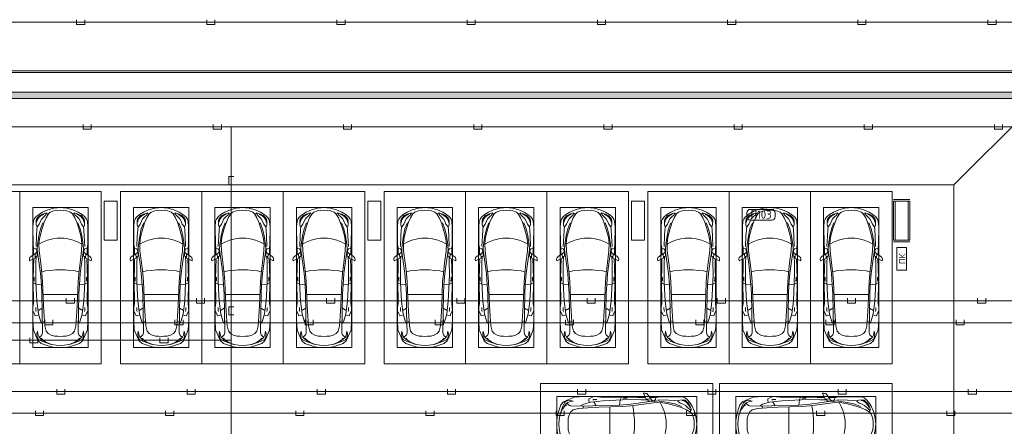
# Model space of a CAD drawing. Header units: millimetres. Extents: x -32229 to 291619, y -13689 to 125138.
# Tile 371 of 565: x 48635 to 78885, y 62433 to 74924. Entities that reach past the tile are written whole.
import ezdxf

# ---------------------------------------------------------------- set-up
doc = ezdxf.new("R2010")
doc.units = ezdxf.units.MM
for name, color, linetype, lineweight in [('A-____-NOTE-TEXT', 7, 'Continuous', 18), ('A-AREA-____-IDEN', 7, 'Continuous', 9), ('A-DETL-GENF-OTLN', 7, 'Continuous', 18), ('A-FLOR-____-OTLN', 7, 'Continuous', 18), ('A-GENM-____-OTLN', 7, 'Continuous', 18), ('C-PRKG-____-OTLN', 7, 'Continuous', 18), ('M-EQPM-____-OTLN', 7, 'Continuous', 18), ('S-COLS-____-MCUT', 7, 'Continuous', 40)]:
    doc.layers.add(name, color=color, linetype=linetype, lineweight=lineweight)
doc.layers.add('A-DETL-____-OTLN', color=7, linetype='Continuous', lineweight=9, true_color=0x00a600)
doc.styles.add('GOST Common', font='GOST_Common.ttf', dxfattribs={"height": 200})
doc.styles.add('GOST Common_9', font='GOST_Common.ttf', dxfattribs={"height": 250})

# ---------------------------------------------------------------- blocks, each defined once
blk = doc.blocks.new('АР_Машиноместо - 5300x2500_С-V38--02 ЭМ')
at = {"layer": 'A-DETL-GENF-OTLN', "color": 253, "lineweight": 13, "true_color": 0xaaaaaa}
for p, q in [((566, 4595), (507, 4463)), ((558, 4526), (591, 4560)), ((659, 4670), (566, 4595)), ((591, 4560), (681, 4606)), ((662, 4543), (595, 4479)), ((813, 4729), (659, 4670)), ((717, 4569), (660, 4505)), ((788, 4618), (662, 4543)), ((681, 4606), (967, 4704)), ((791, 4620), (717, 4569)), ((874, 4665), (791, 4620)), ((970, 4772), (813, 4729)), ((988, 4707), (874, 4665)), ((1126, 4794), (970, 4772)), ((1122, 4726), (988, 4707)), ((1250, 4732), (1122, 4726)), ((1250, 4800), (1126, 4794)), ((1250, 4800), (1374, 4794)), ((1250, 4732), (1378, 4726)), ((1374, 4794), (1530, 4772)), ((1378, 4726), (1512, 4707)), ((1512, 4707), (1626, 4665)), ((1530, 4772), (1687, 4729)), ((1819, 4606), (1533, 4704)), ((1626, 4665), (1709, 4620)), ((1687, 4729), (1841, 4670)), ((1709, 4620), (1783, 4569)), ((1712, 4618), (1838, 4543)), ((1783, 4569), (1840, 4505)), ((1909, 4560), (1819, 4606)), ((1838, 4543), (1905, 4479)), ((1841, 4670), (1934, 4595)), ((1942, 4526), (1909, 4560)), ((1934, 4595), (1993, 4463)), ((420, 4254), (403, 3968)), ((507, 4463), (420, 4254)), ((528, 4375), (536, 4471)), ((544, 4295), (528, 4375)), ((536, 4471), (558, 4526)), ((569, 4413), (544, 4295)), ((595, 4479), (569, 4413)), ((645, 4445), (597, 4481)), ((680, 4406), (645, 4445)), ((700, 4345), (680, 4406)), ((689, 3706), (700, 4345)), ((774, 4133), (812, 4299)), ((812, 4299), (873, 4370)), ((873, 4370), (970, 4419)), ((970, 4419), (1070, 4447)), ((1070, 4447), (1167, 4453)), ((1167, 4453), (1250, 4454)), ((1333, 4453), (1250, 4454)), ((1430, 4447), (1333, 4453)), ((1530, 4419), (1430, 4447)), ((1627, 4370), (1530, 4419)), ((1688, 4299), (1627, 4370)), ((1726, 4133), (1688, 4299)), ((1800, 4345), (1820, 4406)), ((1811, 3706), (1800, 4345)), ((1820, 4406), (1855, 4445)), ((1855, 4445), (1903, 4481)), ((1905, 4479), (1931, 4413)), ((1931, 4413), (1956, 4295)), ((1964, 4471), (1942, 4526)), ((1956, 4295), (1972, 4375)), ((1972, 4375), (1964, 4471)), ((1993, 4463), (2080, 4254)), ((2080, 4254), (2097, 3968)), ((403, 3968), (406, 3688)), ((579, 3763), (639, 3975)), ((639, 3975), (675, 4045)), ((675, 4045), (695, 4058)), ((752, 3846), (774, 4133)), ((1748, 3846), (1726, 4133)), ((1825, 4045), (1805, 4058)), ((1861, 3975), (1825, 4045)), ((1921, 3763), (1861, 3975)), ((2097, 3968), (2094, 3688)), ((406, 3688), (409, 3560)), ((408, 3667), (453, 3766)), ((453, 3766), (478, 3819)), ((478, 3819), (533, 3818)), ((495, 3566), (497, 3672)), ((497, 3672), (510, 3691)), ((531, 3375), (579, 3763)), ((533, 3818), (586, 3790)), ((687, 3589), (566, 3664)), ((679, 3159), (689, 3706)), ((731, 3508), (752, 3846)), ((1769, 3508), (1748, 3846)), ((1821, 3159), (1811, 3706)), ((1813, 3589), (1934, 3664)), ((1967, 3818), (1914, 3790)), ((1969, 3375), (1921, 3763)), ((2022, 3819), (1967, 3818)), ((2003, 3672), (1990, 3691)), ((2005, 3566), (2003, 3672)), ((2047, 3766), (2022, 3819)), ((2092, 3667), (2047, 3766)), ((2094, 3688), (2091, 3560)), ((409, 3560), (426, 3447)), ((426, 3447), (418, 2723)), ((501, 2790), (531, 3375)), ((705, 2775), (731, 3508)), ((1795, 2775), (1769, 3508)), ((1999, 2790), (1969, 3375)), ((2091, 3560), (2074, 3447)), ((2074, 3447), (2082, 2723)), ((666, 2865), (679, 3159)), ((1834, 2865), (1821, 3159)), ((418, 2723), (428, 2308)), ((505, 2847), (421, 2813)), ((448, 2734), (460, 2756)), ((448, 2639), (448, 2734)), ((496, 2532), (501, 2790)), ((666, 2867), (505, 2847)), ((637, 2526), (666, 2867)), ((684, 2522), (705, 2775)), ((1816, 2522), (1795, 2775)), ((1834, 2867), (1995, 2847)), ((1863, 2526), (1834, 2867)), ((1995, 2847), (2079, 2813)), ((2004, 2532), (1999, 2790)), ((2052, 2734), (2040, 2756)), ((2052, 2639), (2052, 2734)), ((2082, 2723), (2072, 2308)), ((500, 2210), (496, 2532)), ((637, 2526), (597, 2231)), ((645, 2192), (684, 2522)), ((1855, 2192), (1816, 2522)), ((1863, 2526), (1903, 2231)), ((2000, 2210), (2004, 2532)), ((297, 2080), (301, 2131)), ((301, 2131), (480, 2053)), ((428, 2308), (432, 2120)), ((432, 2120), (431, 2074)), ((506, 1996), (500, 2210)), ((597, 2231), (535, 1798)), ((596, 1825), (645, 2192)), ((1904, 1825), (1855, 2192)), ((1903, 2231), (1965, 1798)), ((1994, 1996), (2000, 2210)), ((2199, 2131), (2020, 2053)), ((2072, 2308), (2068, 2120)), ((2068, 2120), (2069, 2074)), ((2203, 2080), (2199, 2131)), ((309, 2036), (297, 2080)), ((358, 1990), (309, 2036)), ((501, 1894), (358, 1990)), ((427, 1731), (427, 1943)), ((480, 2053), (471, 1914)), ((541, 1994), (476, 1998)), ((534, 1817), (495, 1765)), ((531, 1858), (501, 1894)), ((547, 1643), (531, 1858)), ((541, 1994), (540, 1733)), ((589, 1616), (596, 1825)), ((1911, 1616), (1904, 1825)), ((1953, 1643), (1969, 1858)), ((1959, 1994), (2024, 1998)), ((1959, 1994), (1960, 1733)), ((1966, 1817), (2005, 1765)), ((1969, 1858), (1999, 1894)), ((1999, 1894), (2142, 1990)), ((2020, 2053), (2029, 1914)), ((2073, 1731), (2073, 1943)), ((2142, 1990), (2191, 2036)), ((2191, 2036), (2203, 2080)), ((409, 1087), (411, 1634)), ((411, 1634), (427, 1731)), ((495, 1765), (427, 1753)), ((615, 1410), (589, 1616)), ((590, 1624), (704, 1557)), ((704, 1557), (853, 1499)), ((1796, 1557), (1647, 1499)), ((1910, 1624), (1796, 1557)), ((1885, 1410), (1911, 1616)), ((2005, 1765), (2073, 1753)), ((2089, 1634), (2073, 1731)), ((2091, 1087), (2089, 1634)), ((687, 1141), (615, 1410)), ((853, 1499), (1017, 1460)), ((1017, 1460), (1147, 1439)), ((1147, 1439), (1250, 1434)), ((1353, 1439), (1250, 1434)), ((1483, 1460), (1353, 1439)), ((1647, 1499), (1483, 1460)), ((1813, 1141), (1885, 1410)), ((421, 911), (409, 1087)), ((446, 853), (421, 911)), ((506, 920), (510, 1019)), ((519, 852), (506, 920)), ((510, 1019), (522, 1074)), ((522, 1074), (549, 1076)), ((549, 1076), (603, 1005)), ((603, 1005), (639, 920)), ((639, 920), (677, 844)), ((749, 950), (687, 1141)), ((809, 809), (749, 950)), ((1691, 809), (1751, 950)), ((1751, 950), (1813, 1141)), ((1861, 920), (1823, 844)), ((1897, 1005), (1861, 920)), ((1951, 1076), (1897, 1005)), ((1978, 1074), (1951, 1076)), ((1990, 1019), (1978, 1074)), ((1981, 852), (1994, 920)), ((1994, 920), (1990, 1019)), ((2054, 853), (2079, 911)), ((2079, 911), (2091, 1087)), ((489, 796), (446, 853)), ((584, 715), (489, 796)), ((550, 812), (519, 852)), ((616, 746), (550, 812)), ((702, 640), (584, 715)), ((704, 696), (616, 746)), ((677, 844), (738, 778)), ((862, 572), (702, 640)), ((825, 661), (704, 696)), ((738, 778), (805, 716)), ((805, 716), (825, 661)), ((882, 692), (809, 809)), ((888, 686), (815, 687)), ((941, 642), (882, 692)), ((1051, 599), (941, 642)), ((1449, 599), (1559, 642)), ((1559, 642), (1618, 692)), ((1612, 686), (1685, 687)), ((1618, 692), (1691, 809)), ((1638, 572), (1798, 640)), ((1695, 716), (1675, 661)), ((1675, 661), (1796, 696)), ((1762, 778), (1695, 716)), ((1823, 844), (1762, 778)), ((1796, 696), (1884, 746)), ((1798, 640), (1916, 715)), ((1884, 746), (1950, 812)), ((1916, 715), (2011, 796)), ((1950, 812), (1981, 852)), ((2011, 796), (2054, 853)), ((1053, 518), (862, 572)), ((1149, 583), (1051, 599)), ((1165, 503), (1053, 518)), ((1250, 582), (1149, 583)), ((1250, 500), (1165, 503)), ((1250, 582), (1351, 583)), ((1250, 500), (1335, 503)), ((1335, 503), (1447, 518)), ((1351, 583), (1449, 599)), ((1447, 518), (1638, 572))]:
    blk.add_line(p, q, dxfattribs=at)
at = {"layer": 'A-DETL-GENF-OTLN', "color": 254, "lineweight": 13, "true_color": 0xd4d4d4}
for p, q in [((695, 3980), (765, 3997)), ((1805, 3980), (1735, 3997)), ((715, 3168), (1250, 3167)), ((1785, 3168), (1250, 3167)), ((678, 2473), (795, 2446)), ((795, 2446), (956, 2427)), ((956, 2427), (1105, 2414)), ((1544, 2427), (1395, 2414)), ((1705, 2446), (1544, 2427)), ((1822, 2473), (1705, 2446)), ((1105, 2414), (1250, 2413)), ((1395, 2414), (1250, 2413)), ((514, 1369), (502, 1696)), ((590, 1368), (547, 1643)), ((1910, 1368), (1953, 1643)), ((1986, 1369), (1998, 1696)), ((525, 1189), (514, 1369)), ((637, 1146), (590, 1368)), ((1863, 1146), (1910, 1368)), ((1975, 1189), (1986, 1369)), ((537, 1076), (525, 1189)), ((535, 874), (528, 949)), ((710, 963), (637, 1146)), ((1790, 963), (1863, 1146)), ((1963, 1076), (1975, 1189)), ((1965, 874), (1972, 949)), ((592, 805), (535, 874)), ((665, 740), (592, 805)), ((743, 708), (665, 740)), ((1757, 708), (1835, 740)), ((1835, 740), (1908, 805)), ((1908, 805), (1965, 874))]:
    blk.add_line(p, q, dxfattribs=at)
at = {"layer": 'C-PRKG-____-OTLN', "color": 253, "lineweight": 13, "true_color": 0xaaaaaa}
for p, q in [((2500, 5300), (0, 5300)), ((0, 0), (0, 5300)), ((2500, 0), (2500, 5300)), ((400, 4800), (2100, 4800)), ((400, 500), (400, 4800)), ((2100, 500), (2100, 4800)), ((400, 500), (2100, 500)), ((2500, 0), (0, 0))]:
    blk.add_line(p, q, dxfattribs=at)
blk = doc.blocks.new('АР_Машиноместо - 5300x2500_С-V37--02 ЭМ')
at = {"layer": 'A-DETL-GENF-OTLN', "color": 253, "lineweight": 13, "true_color": 0xaaaaaa}
for p, q in [((862, -572), (702, -640)), ((1053, -518), (862, -572)), ((1051, -599), (941, -642)), ((1149, -583), (1051, -599)), ((1165, -503), (1053, -518)), ((1250, -582), (1149, -583)), ((1250, -500), (1165, -503)), ((1250, -500), (1335, -503)), ((1250, -582), (1351, -583)), ((1335, -503), (1447, -518)), ((1351, -583), (1449, -599)), ((1447, -518), (1638, -572)), ((1449, -599), (1559, -642)), ((1638, -572), (1798, -640)), ((446, -853), (421, -911)), ((489, -796), (446, -853)), ((584, -715), (489, -796)), ((519, -852), (506, -920)), ((550, -812), (519, -852)), ((616, -746), (550, -812)), ((702, -640), (584, -715)), ((704, -696), (616, -746)), ((639, -920), (677, -844)), ((677, -844), (738, -778)), ((825, -661), (704, -696)), ((738, -778), (805, -716)), ((809, -809), (749, -950)), ((805, -716), (825, -661)), ((882, -692), (809, -809)), ((888, -686), (815, -687)), ((941, -642), (882, -692)), ((1559, -642), (1618, -692)), ((1612, -686), (1685, -687)), ((1618, -692), (1691, -809)), ((1695, -716), (1675, -661)), ((1675, -661), (1796, -696)), ((1691, -809), (1751, -950)), ((1762, -778), (1695, -716)), ((1823, -844), (1762, -778)), ((1796, -696), (1884, -746)), ((1798, -640), (1916, -715)), ((1861, -920), (1823, -844)), ((1884, -746), (1950, -812)), ((1916, -715), (2011, -796)), ((1950, -812), (1981, -852)), ((1981, -852), (1994, -920)), ((2011, -796), (2054, -853)), ((2054, -853), (2079, -911)), ((421, -911), (409, -1087)), ((409, -1087), (411, -1634)), ((506, -920), (510, -1019)), ((510, -1019), (522, -1074)), ((522, -1074), (549, -1076)), ((549, -1076), (603, -1005)), ((603, -1005), (639, -920)), ((687, -1141), (615, -1410)), ((749, -950), (687, -1141)), ((1751, -950), (1813, -1141)), ((1813, -1141), (1885, -1410)), ((1897, -1005), (1861, -920)), ((1951, -1076), (1897, -1005)), ((1978, -1074), (1951, -1076)), ((1990, -1019), (1978, -1074)), ((1994, -920), (1990, -1019)), ((2079, -911), (2091, -1087)), ((2091, -1087), (2089, -1634)), ((615, -1410), (589, -1616)), ((704, -1557), (853, -1499)), ((853, -1499), (1017, -1460)), ((1017, -1460), (1147, -1439)), ((1147, -1439), (1250, -1434)), ((1353, -1439), (1250, -1434)), ((1483, -1460), (1353, -1439)), ((1647, -1499), (1483, -1460)), ((1796, -1557), (1647, -1499)), ((1885, -1410), (1911, -1616)), ((411, -1634), (427, -1731)), ((427, -1731), (427, -1943)), ((495, -1765), (427, -1753)), ((534, -1817), (495, -1765)), ((547, -1643), (531, -1858)), ((597, -2231), (535, -1798)), ((541, -1994), (540, -1733)), ((589, -1616), (596, -1825)), ((590, -1624), (704, -1557)), ((1910, -1624), (1796, -1557)), ((1903, -2231), (1965, -1798)), ((1911, -1616), (1904, -1825)), ((1953, -1643), (1969, -1858)), ((1959, -1994), (1960, -1733)), ((1966, -1817), (2005, -1765)), ((2005, -1765), (2073, -1753)), ((2089, -1634), (2073, -1731)), ((2073, -1731), (2073, -1943)), ((309, -2036), (297, -2080)), ((297, -2080), (301, -2131)), ((301, -2131), (480, -2053)), ((358, -1990), (309, -2036)), ((501, -1894), (358, -1990)), ((432, -2120), (431, -2074)), ((480, -2053), (471, -1914)), ((541, -1994), (476, -1998)), ((506, -1996), (500, -2210)), ((531, -1858), (501, -1894)), ((596, -1825), (645, -2192)), ((1904, -1825), (1855, -2192)), ((1959, -1994), (2024, -1998)), ((1969, -1858), (1999, -1894)), ((1994, -1996), (2000, -2210)), ((1999, -1894), (2142, -1990)), ((2020, -2053), (2029, -1914)), ((2199, -2131), (2020, -2053)), ((2068, -2120), (2069, -2074)), ((2142, -1990), (2191, -2036)), ((2191, -2036), (2203, -2080)), ((2203, -2080), (2199, -2131)), ((418, -2723), (428, -2308)), ((428, -2308), (432, -2120)), ((500, -2210), (496, -2532)), ((637, -2526), (597, -2231)), ((645, -2192), (684, -2522)), ((1855, -2192), (1816, -2522)), ((1863, -2526), (1903, -2231)), ((2000, -2210), (2004, -2532)), ((2072, -2308), (2068, -2120)), ((2082, -2723), (2072, -2308)), ((448, -2639), (448, -2734)), ((496, -2532), (501, -2790)), ((637, -2526), (666, -2867)), ((684, -2522), (705, -2775)), ((1816, -2522), (1795, -2775)), ((1863, -2526), (1834, -2867)), ((2004, -2532), (1999, -2790)), ((2052, -2639), (2052, -2734)), ((426, -3447), (418, -2723)), ((505, -2847), (421, -2813)), ((448, -2734), (460, -2756)), ((501, -2790), (531, -3375)), ((666, -2867), (505, -2847)), ((666, -2865), (679, -3159)), ((705, -2775), (731, -3508)), ((1795, -2775), (1769, -3508)), ((1834, -2865), (1821, -3159)), ((1834, -2867), (1995, -2847)), ((1999, -2790), (1969, -3375)), ((1995, -2847), (2079, -2813)), ((2052, -2734), (2040, -2756)), ((2074, -3447), (2082, -2723)), ((679, -3159), (689, -3706)), ((1821, -3159), (1811, -3706)), ((406, -3688), (409, -3560)), ((409, -3560), (426, -3447)), ((495, -3566), (497, -3672)), ((531, -3375), (579, -3763)), ((687, -3589), (566, -3664)), ((731, -3508), (752, -3846)), ((1769, -3508), (1748, -3846)), ((1813, -3589), (1934, -3664)), ((1969, -3375), (1921, -3763)), ((2005, -3566), (2003, -3672)), ((2091, -3560), (2074, -3447)), ((2094, -3688), (2091, -3560)), ((403, -3968), (406, -3688)), ((408, -3667), (453, -3766)), ((453, -3766), (478, -3819)), ((478, -3819), (533, -3818)), ((497, -3672), (510, -3691)), ((533, -3818), (586, -3790)), ((579, -3763), (639, -3975)), ((689, -3706), (700, -4345)), ((752, -3846), (774, -4133)), ((1748, -3846), (1726, -4133)), ((1811, -3706), (1800, -4345)), ((1921, -3763), (1861, -3975)), ((1967, -3818), (1914, -3790)), ((2022, -3819), (1967, -3818)), ((2003, -3672), (1990, -3691)), ((2047, -3766), (2022, -3819)), ((2092, -3667), (2047, -3766)), ((2097, -3968), (2094, -3688)), ((420, -4254), (403, -3968)), ((639, -3975), (675, -4045)), ((675, -4045), (695, -4058)), ((774, -4133), (812, -4299)), ((1726, -4133), (1688, -4299)), ((1825, -4045), (1805, -4058)), ((1861, -3975), (1825, -4045)), ((2080, -4254), (2097, -3968)), ((507, -4463), (420, -4254)), ((566, -4595), (507, -4463)), ((544, -4295), (528, -4375)), ((528, -4375), (536, -4471)), ((536, -4471), (558, -4526)), ((569, -4413), (544, -4295)), ((558, -4526), (591, -4560)), ((595, -4479), (569, -4413)), ((662, -4543), (595, -4479)), ((645, -4445), (597, -4481)), ((680, -4406), (645, -4445)), ((717, -4569), (660, -4505)), ((700, -4345), (680, -4406)), ((812, -4299), (873, -4370)), ((873, -4370), (970, -4419)), ((970, -4419), (1070, -4447)), ((1070, -4447), (1167, -4453)), ((1167, -4453), (1250, -4454)), ((1333, -4453), (1250, -4454)), ((1430, -4447), (1333, -4453)), ((1530, -4419), (1430, -4447)), ((1627, -4370), (1530, -4419)), ((1688, -4299), (1627, -4370)), ((1783, -4569), (1840, -4505)), ((1800, -4345), (1820, -4406)), ((1820, -4406), (1855, -4445)), ((1838, -4543), (1905, -4479)), ((1855, -4445), (1903, -4481)), ((1905, -4479), (1931, -4413)), ((1942, -4526), (1909, -4560)), ((1931, -4413), (1956, -4295)), ((1934, -4595), (1993, -4463)), ((1964, -4471), (1942, -4526)), ((1956, -4295), (1972, -4375)), ((1972, -4375), (1964, -4471)), ((1993, -4463), (2080, -4254)), ((659, -4670), (566, -4595)), ((591, -4560), (681, -4606)), ((813, -4729), (659, -4670)), ((788, -4618), (662, -4543)), ((681, -4606), (967, -4704)), ((791, -4620), (717, -4569)), ((874, -4665), (791, -4620)), ((970, -4772), (813, -4729)), ((988, -4707), (874, -4665)), ((1126, -4794), (970, -4772)), ((1122, -4726), (988, -4707)), ((1250, -4732), (1122, -4726)), ((1250, -4800), (1126, -4794)), ((1250, -4732), (1378, -4726)), ((1250, -4800), (1374, -4794)), ((1374, -4794), (1530, -4772)), ((1378, -4726), (1512, -4707)), ((1512, -4707), (1626, -4665)), ((1530, -4772), (1687, -4729)), ((1819, -4606), (1533, -4704)), ((1626, -4665), (1709, -4620)), ((1687, -4729), (1841, -4670)), ((1709, -4620), (1783, -4569)), ((1712, -4618), (1838, -4543)), ((1909, -4560), (1819, -4606)), ((1841, -4670), (1934, -4595))]:
    blk.add_line(p, q, dxfattribs=at)
at = {"layer": 'A-DETL-GENF-OTLN', "color": 254, "lineweight": 13, "true_color": 0xd4d4d4}
for p, q in [((535, -874), (528, -949)), ((592, -805), (535, -874)), ((665, -740), (592, -805)), ((743, -708), (665, -740)), ((1757, -708), (1835, -740)), ((1835, -740), (1908, -805)), ((1908, -805), (1965, -874)), ((1965, -874), (1972, -949)), ((525, -1189), (514, -1369)), ((537, -1076), (525, -1189)), ((637, -1146), (590, -1368)), ((710, -963), (637, -1146)), ((1790, -963), (1863, -1146)), ((1863, -1146), (1910, -1368)), ((1963, -1076), (1975, -1189)), ((1975, -1189), (1986, -1369)), ((514, -1369), (502, -1696)), ((590, -1368), (547, -1643)), ((1910, -1368), (1953, -1643)), ((1986, -1369), (1998, -1696)), ((956, -2427), (1105, -2414)), ((1105, -2414), (1250, -2413)), ((1395, -2414), (1250, -2413)), ((1544, -2427), (1395, -2414)), ((678, -2473), (795, -2446)), ((795, -2446), (956, -2427)), ((1705, -2446), (1544, -2427)), ((1822, -2473), (1705, -2446)), ((715, -3168), (1250, -3167)), ((1785, -3168), (1250, -3167)), ((695, -3980), (765, -3997)), ((1805, -3980), (1735, -3997))]:
    blk.add_line(p, q, dxfattribs=at)
at = {"layer": 'C-PRKG-____-OTLN', "color": 253, "lineweight": 13, "true_color": 0xaaaaaa}
for p, q in [((2500, 0), (0, 0)), ((0, 0), (0, -5300)), ((2500, 0), (2500, -5300)), ((400, -500), (400, -4800)), ((400, -500), (2100, -500)), ((2100, -500), (2100, -4800)), ((400, -4800), (2100, -4800)), ((2500, -5300), (0, -5300))]:
    blk.add_line(p, q, dxfattribs=at)
blk = doc.blocks.new('АР_Лоток - 200х100h_ЛВ1-7189176--02 ЭМ')
at = {"layer": 'M-EQPM-____-OTLN', "lineweight": 13, "true_color": 0xf3f3f3}
blk.add_hatch(color=7, dxfattribs=at).paths.add_polyline_path([(52350, -100), (52550, -100), (52550, 100), (0, 100), (0, -100), (51638, -100)])
blk = doc.blocks.new('АР_Канал вертикальный прямоугольный - ПК-3252217--02 ЭМ')
at = {"layer": 'M-EQPM-____-OTLN', "color": 253, "lineweight": 13, "true_color": 0xaaaaaa}
for p, q in [((350, 150), (-350, 150)), ((-350, 150), (-350, -150)), ((-350, -150), (-350, 150)), ((-350, 150), (350, 150)), ((350, -150), (350, 150)), ((350, 150), (350, -150)), ((-350, -150), (350, -150)), ((350, -150), (-350, -150))]:
    blk.add_line(p, q, dxfattribs=at)
blk = doc.blocks.new('АР-Заполнение деф_ шва - Плинтус промышленный_под плитку-7685152--02 ЭМ')
at = {"layer": 'A-GENM-____-OTLN', "color": 253, "lineweight": 13, "true_color": 0xaaaaaa}
blk.add_line((0, 25), (1200, 25), dxfattribs=at)
blk = doc.blocks.new('АР-Заполнение деф_ шва - Плинтус промышленный_под плитку-7685165--02 ЭМ')
at = {"layer": 'A-GENM-____-OTLN', "color": 253, "lineweight": 13, "true_color": 0xaaaaaa}
blk.add_line((0, -25), (1200, -25), dxfattribs=at)
blk = doc.blocks.new('АР-Заполнение деф_ шва - Плинтус промышленный_под плитку-7685401--02 ЭМ')
at = {"layer": 'A-GENM-____-OTLN', "color": 253, "lineweight": 13, "true_color": 0xaaaaaa}
for p, q in [((0, 25), (50, 25)), ((450, 25), (500, 25)), ((0, -25), (500, -25))]:
    blk.add_line(p, q, dxfattribs=at)
blk = doc.blocks.new('АР-Заполнение деф_ шва - Плинтус промышленный_под плитку-7685418--02 ЭМ')
at = {"layer": 'A-GENM-____-OTLN', "color": 253, "lineweight": 13, "true_color": 0xaaaaaa}
for p, q in [((0, 25), (500, 25)), ((0, -25), (50, -25)), ((450, -25), (500, -25))]:
    blk.add_line(p, q, dxfattribs=at)
blk = doc.blocks.new('Наметкина 10_РД_АР_П_отсоединено_rvt-1--02 ЭМ')
at = {"layer": 'A-FLOR-____-OTLN', "color": 253, "lineweight": 13, "true_color": 0xaaaaaa}
for p, q in [((80835, 73350), (35335, 73350)), ((35335, 73300), (80785, 73300)), ((35335, 72700), (80185, 72700)), ((79985, 72500), (27635, 72500)), ((79985, 72500), (77335, 69850)), ((77335, 69850), (27235, 69850)), ((77335, 69850), (27635, 69850)), ((77335, 31200), (77335, 69850)), ((77335, 31200), (77335, 69850))]:
    blk.add_line(p, q, dxfattribs=at)
at = {"layer": 'S-COLS-____-MCUT', "color": 253, "lineweight": 15, "true_color": 0xaaaaaa}
for p, q in [((51635, 69350), (51235, 69350)), ((51235, 69350), (51235, 68150)), ((51635, 68150), (51635, 69350)), ((59735, 69350), (59335, 69350)), ((59335, 69350), (59335, 68150)), ((59735, 68150), (59735, 69350)), ((67835, 69350), (67435, 69350)), ((67435, 69350), (67435, 68150)), ((67835, 68150), (67835, 69350)), ((75935, 69350), (75535, 69350)), ((75535, 69350), (75535, 68150)), ((75935, 68150), (75935, 69350)), ((51235, 68150), (51635, 68150)), ((59335, 68150), (59735, 68150)), ((67435, 68150), (67835, 68150)), ((75535, 68150), (75935, 68150))]:
    blk.add_line(p, q, dxfattribs=at)
at = {"layer": 'A-GENM-____-OTLN', "color": 253, "lineweight": 13, "true_color": 0xaaaaaa}
for name, p in [('АР-Заполнение деф_ шва - Плинтус промышленный_под плитку-7685418--02 ЭМ', (75485, 69375)), ('АР-Заполнение деф_ шва - Плинтус промышленный_под плитку-7685401--02 ЭМ', (75485, 68125))]:
    blk.add_blockref(name, p, dxfattribs=at)
at = {"layer": 'A-GENM-____-OTLN', "color": 253, "lineweight": 13, "true_color": 0xaaaaaa, "rotation": 270}
for name, p in [('АР-Заполнение деф_ шва - Плинтус промышленный_под плитку-7685165--02 ЭМ', (75510, 69350)), ('АР-Заполнение деф_ шва - Плинтус промышленный_под плитку-7685152--02 ЭМ', (75960, 69350))]:
    blk.add_blockref(name, p, dxfattribs=at)
at = {"layer": 'C-PRKG-____-OTLN', "color": 253, "lineweight": 13, "true_color": 0xaaaaaa}
for p in [(46135, 69650), (51735, 69650), (59835, 69650), (62335, 69650), (67935, 69650)]:
    blk.add_blockref('АР_Машиноместо - 5300x2500_С-V37--02 ЭМ', p, dxfattribs=at)
for p, rotation in [((51135, 69650), 180), ((56735, 69650), 180), ((59235, 69650), 180), ((67335, 69650), 180), ((72935, 69650), 180), ((75435, 69650), 180), ((69935, 61250), 90.00000000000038), ((75435, 61250), 90.00000000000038)]:
    blk.add_blockref('АР_Машиноместо - 5300x2500_С-V38--02 ЭМ', p, dxfattribs=dict(at, rotation=rotation))
at = {"layer": 'M-EQPM-____-OTLN', "color": 253, "lineweight": 13, "true_color": 0xaaaaaa}
blk.add_blockref('АР_Лоток - 200х100h_ЛВ1-7189176--02 ЭМ', (27635, 72600), dxfattribs=at)
at = {"layer": 'M-EQPM-____-OTLN', "color": 253, "lineweight": 13, "true_color": 0xaaaaaa, "rotation": 90}
blk.add_blockref('АР_Канал вертикальный прямоугольный - ПК-3252217--02 ЭМ', (75735, 67576), dxfattribs=at)
at = {"layer": 'A-____-NOTE-TEXT', "color": 253, "lineweight": 5, "true_color": 0xaaaaaa, "insert": (75648, 67421), "char_height": 200, "width": 384.81, "attachment_point": 1, "rotation": 90, "style": 'GOST Common'}
blk.add_mtext('ПК', dxfattribs=at)
blk = doc.blocks.new('Марка помещения 2 - Марка помещения 2-1605974--02 ЭМ')
at = {"layer": 'A-AREA-____-IDEN', "color": 253, "true_color": 0xaaaaaa}
for p, q in [((-2.3, -0.31), (-2.3, 0.34)), ((-1.8, 0.84), (1.57, 0.84)), ((2.07, 0.34), (2.07, -0.31)), ((1.57, -0.81), (-1.8, -0.81))]:
    blk.add_line(p, q, dxfattribs=at)
for centre, start, end in [((-1.8, 0.34), 90, 180), ((1.57, 0.34), 0, 90), ((-1.8, -0.31), 180, 270), ((1.57, -0.31), 270, 360)]:
    blk.add_arc(centre, 0.5, start, end, dxfattribs=at)

msp = doc.modelspace()

# ---------------------------------------------------------------- linework, layer by layer
at = {"layer": 'A-DETL-____-OTLN', "color": 1, "true_color": 0xff0000}
for p, q in [((21212.6, 74848.7), (81432.1, 74848.7)), ((50383.1, 74923.7), (50383.1, 74773.7)), ((50383.1, 74773.7), (50633.1, 74773.7)), ((50633.1, 74773.7), (50633.1, 74923.7)), ((54383.1, 74923.7), (54383.1, 74773.7)), ((54383.1, 74773.7), (54633.1, 74773.7)), ((54633.1, 74773.7), (54633.1, 74923.7)), ((58383.1, 74923.7), (58383.1, 74773.7)), ((58383.1, 74773.7), (58633.1, 74773.7)), ((58633.1, 74773.7), (58633.1, 74923.7)), ((62383.1, 74923.7), (62383.1, 74773.7)), ((62383.1, 74773.7), (62633.1, 74773.7)), ((62633.1, 74773.7), (62633.1, 74923.7)), ((66383.1, 74923.7), (66383.1, 74773.7)), ((66383.1, 74773.7), (66633.1, 74773.7)), ((66633.1, 74773.7), (66633.1, 74923.7)), ((70383.1, 74923.7), (70383.1, 74773.7)), ((70383.1, 74773.7), (70633.1, 74773.7)), ((70633.1, 74773.7), (70633.1, 74923.7)), ((74383.1, 74923.7), (74383.1, 74773.7)), ((74383.1, 74773.7), (74633.1, 74773.7)), ((74633.1, 74773.7), (74633.1, 74923.7)), ((78383.1, 74923.7), (78383.1, 74773.7)), ((78383.1, 74773.7), (78633.1, 74773.7)), ((78633.1, 74773.7), (78633.1, 74923.7))]:
    msp.add_line(p, q, dxfattribs=at)
at = {"layer": 'A-DETL-____-OTLN', "color": 5, "true_color": 0x0000ff}
for p, q in [((50583, 71709.1), (50583, 71559.1)), ((50833, 71559.1), (50833, 71709.1)), ((54583, 71709.1), (54583, 71559.1)), ((54833, 71559.1), (54833, 71709.1)), ((58583, 71709.1), (58583, 71559.1)), ((58833, 71559.1), (58833, 71709.1)), ((62583, 71709.1), (62583, 71559.1)), ((62833, 71559.1), (62833, 71709.1)), ((66583, 71709.1), (66583, 71559.1)), ((66833, 71559.1), (66833, 71709.1)), ((70583, 71709.1), (70583, 71559.1)), ((70833, 71559.1), (70833, 71709.1)), ((74583, 71709.1), (74583, 71559.1)), ((74833, 71559.1), (74833, 71709.1)), ((78583, 71709.1), (78583, 71559.1)), ((78833, 71559.1), (78833, 71709.1)), ((45867.9, 71634.1), (87789.4, 71634.1)), ((50583, 71559.1), (50833, 71559.1)), ((54583, 71559.1), (54833, 71559.1)), ((55135.4, 61044.1), (55135.4, 71634.1)), ((58583, 71559.1), (58833, 71559.1)), ((62583, 71559.1), (62833, 71559.1)), ((66583, 71559.1), (66833, 71559.1)), ((70583, 71559.1), (70833, 71559.1)), ((74583, 71559.1), (74833, 71559.1)), ((78583, 71559.1), (78833, 71559.1)), ((55210.4, 70104.4), (55060.4, 70104.4)), ((55060.4, 70104.4), (55060.4, 69854.4)), ((55060.4, 69854.4), (55210.4, 69854.4)), ((55210.4, 66104.4), (55060.4, 66104.4)), ((55060.4, 66104.4), (55060.4, 65854.4)), ((55060.4, 65854.4), (55210.4, 65854.4)), ((55135.4, 65074.6), (43425.6, 65074.6)), ((48942.2, 65150), (48942, 65000)), ((49192, 64999.6), (49192.2, 65149.6)), ((52942.2, 65150), (52942, 65000)), ((53192, 64999.6), (53192.2, 65149.6)), ((48942, 65000), (49192, 64999.6)), ((52942, 65000), (53192, 64999.6))]:
    msp.add_line(p, q, dxfattribs=at)
at = {"layer": 'A-DETL-____-OTLN', "color": 36, "true_color": 0x804000}
for p, q in [((40975.3, 66289.6), (87813.3, 66289.6)), ((50064.8, 66364.6), (50064.8, 66214.6)), ((50314.8, 66214.6), (50314.8, 66364.6)), ((54064.8, 66364.6), (54064.8, 66214.6)), ((54314.8, 66214.6), (54314.8, 66364.6)), ((58064.8, 66364.6), (58064.8, 66214.6)), ((58314.8, 66214.6), (58314.8, 66364.6)), ((62064.8, 66364.6), (62064.8, 66214.6)), ((62314.8, 66214.6), (62314.8, 66364.6)), ((66064.8, 66364.6), (66064.8, 66214.6)), ((66314.8, 66214.6), (66314.8, 66364.6)), ((70064.8, 66364.6), (70064.8, 66214.6)), ((70314.8, 66214.6), (70314.8, 66364.6)), ((74064.8, 66364.6), (74064.8, 66214.6)), ((74314.8, 66214.6), (74314.8, 66364.6)), ((78064.8, 66364.6), (78064.8, 66214.6)), ((78314.8, 66214.6), (78314.8, 66364.6)), ((50064.8, 66214.6), (50314.8, 66214.6)), ((54064.8, 66214.6), (54314.8, 66214.6)), ((58064.8, 66214.6), (58314.8, 66214.6)), ((62064.8, 66214.6), (62314.8, 66214.6)), ((66064.8, 66214.6), (66314.8, 66214.6)), ((70064.8, 66214.6), (70314.8, 66214.6)), ((74064.8, 66214.6), (74314.8, 66214.6)), ((78064.8, 66214.6), (78314.8, 66214.6)), ((49404.8, 65704.6), (49404.8, 65554.6)), ((49654.8, 65554.6), (49654.8, 65704.6)), ((53404.8, 65704.6), (53404.8, 65554.6)), ((53654.8, 65554.6), (53654.8, 65704.6)), ((57404.8, 65704.6), (57404.8, 65554.6)), ((57654.8, 65554.6), (57654.8, 65704.6)), ((61404.8, 65704.6), (61404.8, 65554.6)), ((61654.8, 65554.6), (61654.8, 65704.6)), ((65404.8, 65704.6), (65404.8, 65554.6)), ((65654.8, 65554.6), (65654.8, 65704.6)), ((69404.8, 65704.6), (69404.8, 65554.6)), ((69654.8, 65554.6), (69654.8, 65704.6)), ((73404.8, 65704.6), (73404.8, 65554.6)), ((73654.8, 65554.6), (73654.8, 65704.6)), ((77404.8, 65704.6), (77404.8, 65554.6)), ((77654.8, 65554.6), (77654.8, 65704.6)), ((40315.3, 65614.6), (87221.7, 65614.6)), ((49404.8, 65554.6), (49654.8, 65554.6)), ((53404.8, 65554.6), (53654.8, 65554.6)), ((57404.8, 65554.6), (57654.8, 65554.6)), ((61404.8, 65554.6), (61654.8, 65554.6)), ((65404.8, 65554.6), (65654.8, 65554.6)), ((69404.8, 65554.6), (69654.8, 65554.6)), ((73404.8, 65554.6), (73654.8, 65554.6)), ((77404.8, 65554.6), (77654.8, 65554.6)), ((49776.5, 63571.9), (49776.5, 63421.9)), ((50026.5, 63421.9), (50026.5, 63571.9)), ((53776.5, 63571.9), (53776.5, 63421.9)), ((54026.5, 63421.9), (54026.5, 63571.9)), ((57776.5, 63571.9), (57776.5, 63421.9)), ((58026.5, 63421.9), (58026.5, 63571.9)), ((61776.5, 63571.9), (61776.5, 63421.9)), ((62026.5, 63421.9), (62026.5, 63571.9)), ((65776.5, 63571.9), (65776.5, 63421.9)), ((66026.5, 63421.9), (66026.5, 63571.9)), ((69776.5, 63571.9), (69776.5, 63421.9)), ((70026.5, 63421.9), (70026.5, 63571.9)), ((73776.5, 63571.9), (73776.5, 63421.9)), ((74026.5, 63421.9), (74026.5, 63571.9)), ((77776.5, 63571.9), (77776.5, 63421.9)), ((78026.5, 63421.9), (78026.5, 63571.9)), ((41069, 63497.5), (86400.8, 63497.5)), ((49776.5, 63421.9), (50026.5, 63421.9)), ((53776.5, 63421.9), (54026.5, 63421.9)), ((57776.5, 63421.9), (58026.5, 63421.9)), ((61776.5, 63421.9), (62026.5, 63421.9)), ((65776.5, 63421.9), (66026.5, 63421.9)), ((69776.5, 63421.9), (70026.5, 63421.9)), ((73776.5, 63421.9), (74026.5, 63421.9)), ((77776.5, 63421.9), (78026.5, 63421.9)), ((40898.3, 62837.5), (85810.8, 62837.5)), ((49116.5, 62911.9), (49116.5, 62761.9)), ((49116.5, 62761.9), (49366.5, 62761.9)), ((49366.5, 62761.9), (49366.5, 62911.9)), ((53116.5, 62911.9), (53116.5, 62761.9)), ((53116.5, 62761.9), (53366.5, 62761.9)), ((53366.5, 62761.9), (53366.5, 62911.9)), ((57116.5, 62911.9), (57116.5, 62761.9)), ((57116.5, 62761.9), (57366.5, 62761.9)), ((57366.5, 62761.9), (57366.5, 62911.9)), ((61116.5, 62911.9), (61116.5, 62761.9)), ((61116.5, 62761.9), (61366.5, 62761.9)), ((61366.5, 62761.9), (61366.5, 62911.9)), ((65116.5, 62911.9), (65116.5, 62761.9)), ((65116.5, 62761.9), (65366.5, 62761.9)), ((65366.5, 62761.9), (65366.5, 62911.9)), ((69116.5, 62911.9), (69116.5, 62761.9)), ((69116.5, 62761.9), (69366.5, 62761.9)), ((69366.5, 62761.9), (69366.5, 62911.9)), ((73116.5, 62911.9), (73116.5, 62761.9)), ((73116.5, 62761.9), (73366.5, 62761.9)), ((73366.5, 62761.9), (73366.5, 62911.9)), ((77116.5, 62911.9), (77116.5, 62761.9)), ((77116.5, 62761.9), (77366.5, 62761.9)), ((77366.5, 62761.9), (77366.5, 62911.9))]:
    msp.add_line(p, q, dxfattribs=at)

# ---------------------------------------------------------------- block references
at = {"lineweight": 5}
msp.add_blockref('Наметкина 10_РД_АР_П_отсоединено_rvt-1--02 ЭМ', (0, 0), dxfattribs=at)
at = {"layer": 'A-AREA-____-IDEN', "color": 253, "true_color": 0xaaaaaa, "xscale": 199.9999999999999, "yscale": 199.9999999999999, "zscale": 199.9999999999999}
msp.add_blockref('Марка помещения 2 - Марка помещения 2-1605974--02 ЭМ', (71432.7, 68928.5), dxfattribs=at)

# ---------------------------------------------------------------- texts
at = {"layer": 'A-AREA-____-IDEN', "color": 253, "true_color": 0xaaaaaa, "char_height": 250, "attachment_point": 1, "style": 'GOST Common_9'}
for s, insert, width in [('\\fGOST Common|b0|i0|c204|p34|;П', (71086.2, 69062.3), 240.506), ('103', (71284.7, 69062.3), 609.282)]:
    msp.add_mtext(s, dxfattribs=dict(at, insert=insert, width=width))

doc.saveas('drawing.dxf')
